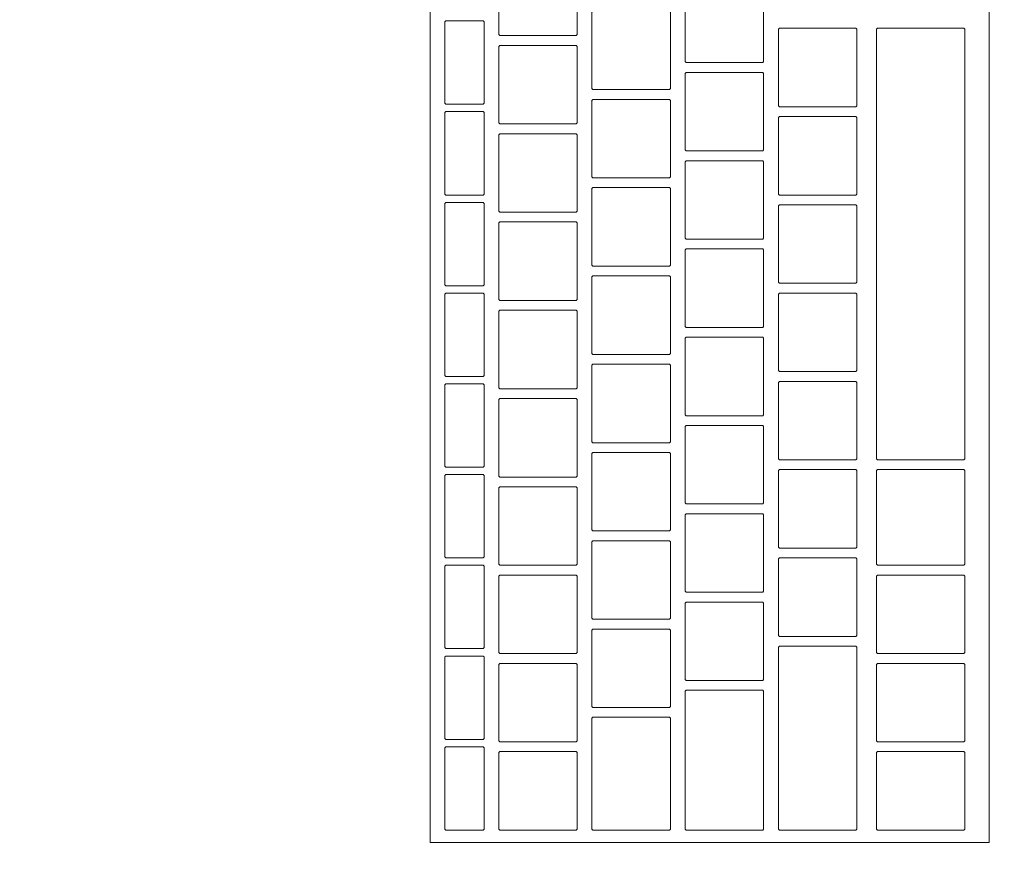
# Model space of a CAD drawing. Header units: metres. Extents: x -3.6 to 90.7, y -11.1 to 18.
# Tile 460 of 656: x 33.306 to 33.507, y 11.82 to 11.995. Entities that reach past the tile are written whole.
import ezdxf

# ---------------------------------------------------------------- set-up
doc = ezdxf.new("R2010")
doc.units = ezdxf.units.M
doc.header["$MEASUREMENT"] = 0
doc.linetypes.add('Wipeout_Contour', pattern=[1, 0, -1])
doc.layers.add('152 - Bemaßung_ Beschriftung.Ausbau', color=7, linetype='Continuous')
doc.layers.add('701 - Einrichtung.Möbel', color=7, linetype='Continuous')
doc.styles.add('ERSTELLTER_STIL_2', font='txt')
doc.dimstyles.new('ERSTELLTER_STIL__3', dxfattribs={"dimtxt": 0.1, "dimasz": 0.0532, "dimexe": 0.18, "dimexo": 0.0625, "dimgap": 0, "dimtad": 1, "dimtih": 1, "dimtoh": 1, "dimzin": 0, "dimdsep": 46, "dimtxsty": 'ERSTELLTER_STIL_2', "dimblk": 'ARROWHEAD_2', "dimblk1": 'ARROWHEAD_2', "dimblk2": 'ARROWHEAD_2', "dimcen": 0.09, "dimse1": 1, "dimse2": 1, "dimclrd": 7, "dimclre": 7, "dimclrt": 7, "dimazin": 0, "dimtfac": 1, "dimtdec": 4, "dimtmove": 0, "dimatfit": 3, "dimfxl": 1, "dimtolj": 1, "dimtzin": 0, "dimarcsym": 0})

# ---------------------------------------------------------------- blocks, each defined once
blk = doc.blocks.new('*D268')
at = {"layer": '152 - Bemaßung_ Beschriftung.Ausbau', "color": 7, "linetype": 'Continuous', "lineweight": 5}
for p, q in [((32.99997, 15.3025), (32.99997, 15.4075)), ((36.46, 15.3025), (36.46, 15.4075)), ((33.02018, 15.39), (32.97977, 15.32)), ((36.48021, 15.39), (36.43979, 15.32)), ((32.99997, 15.355), (36.46, 15.355))]:
    blk.add_line(p, q, dxfattribs=at)
at = {"layer": '152 - Bemaßung_ Beschriftung.Ausbau', "color": 7, "lineweight": 5, "char_height": 0.1, "attachment_point": 7, "style": 'ERSTELLTER_STIL_2'}
for s, insert in [('\\A1;{\\pql;\\fArial|b0|i0|c0|p38;3,46}', (34.52107, 15.375)), ('\\A1;{\\pql;\\fArial|b0|i0|c0|p38;15}', (36.288, 15.375))]:
    blk.add_mtext(s, dxfattribs=dict(at, insert=insert))
blk = doc.blocks.new('ARROWHEAD_2')
at = {"color": 0, "linetype": 'Continuous', "lineweight": 0}
for p, q in [((-0.3781, -0.655), (0.3781, 0.655)), ((0, 0), (-1, 0))]:
    blk.add_line(p, q, dxfattribs=at)

msp = doc.modelspace()

# ---------------------------------------------------------------- wipeouts: each hides what was drawn before it
at = {"color": 254, "linetype": 'Wipeout_Contour', "lineweight": 0, "ltscale": 215.856336}
msp.add_wipeout([(32.99997, 10.68998), (35.19997, 10.68998), (35.19997, 11.48998), (33.79997, 11.48998), (33.79997, 12.68998), (32.99997, 12.68998)], dxfattribs=at).dxf.layer = '701 - Einrichtung.Möbel'

# ---------------------------------------------------------------- next in the draw order: wipeouts: each hides what was drawn before it
at = {"color": 254, "linetype": 'Wipeout_Contour', "lineweight": 0, "ltscale": 142.092374}
msp.add_wipeout([(33.50389, 11.82684), (33.50389, 12.08884), (33.38989, 12.08884), (33.38989, 11.82684)], dxfattribs=at).dxf.layer = '701 - Einrichtung.Möbel'

# ---------------------------------------------------------------- next in the draw order: linework, layer by layer
at = {"layer": '701 - Einrichtung.Möbel', "color": 7, "linetype": 'Continuous', "lineweight": 5, "flags": 128}
msp.add_lwpolyline([(33.50389, 11.82684), (33.50389, 12.08884), (33.38989, 12.08884), (33.38989, 11.82684)], close=True, dxfattribs=at)

# ---------------------------------------------------------------- next in the draw order: wipeouts: each hides what was drawn before it
at = {"color": 254, "linetype": 'Wipeout_Contour', "lineweight": 0, "ltscale": 319.076181}
msp.add_wipeout([(33.41989, 11.99934), (33.41989, 12.00714), (33.41969, 12.00734), (33.40409, 12.00734), (33.40389, 12.00714), (33.40389, 11.99154), (33.40409, 11.99134), (33.41969, 11.99134), (33.41989, 11.99154)], dxfattribs=at).dxf.layer = '701 - Einrichtung.Möbel'
at = {"color": 254, "linetype": 'Wipeout_Contour', "lineweight": 0, "ltscale": 319.381252}
msp.add_wipeout([(33.45789, 11.99384), (33.45789, 12.00164), (33.45769, 12.00184), (33.44209, 12.00184), (33.44189, 12.00164), (33.44189, 11.98604), (33.44209, 11.98584), (33.45769, 11.98584), (33.45789, 11.98604)], dxfattribs=at).dxf.layer = '701 - Einrichtung.Möbel'
at = {"color": 254, "linetype": 'Wipeout_Contour', "lineweight": 0, "ltscale": 319.203601}
msp.add_wipeout([(33.43889, 11.98834), (33.43889, 11.99614), (33.43869, 11.99634), (33.42309, 11.99634), (33.42289, 11.99614), (33.42289, 11.98054), (33.42309, 11.98034), (33.43869, 11.98034), (33.43889, 11.98054)], dxfattribs=at).dxf.layer = '701 - Einrichtung.Möbel'
at = {"color": 254, "linetype": 'Wipeout_Contour', "lineweight": 0, "ltscale": 318.904365}
msp.add_wipeout([(33.40089, 11.98584), (33.40089, 11.99414), (33.40069, 11.99434), (33.39309, 11.99434), (33.39289, 11.99414), (33.39289, 11.97754), (33.39309, 11.97734), (33.40069, 11.97734), (33.40089, 11.97754)], dxfattribs=at).dxf.layer = '701 - Einrichtung.Möbel'
at = {"color": 254, "linetype": 'Wipeout_Contour', "lineweight": 0, "ltscale": 319.514825}
msp.add_wipeout([(33.47689, 11.98484), (33.47689, 11.99264), (33.47669, 11.99284), (33.46109, 11.99284), (33.46089, 11.99264), (33.46089, 11.97704), (33.46109, 11.97684), (33.47669, 11.97684), (33.47689, 11.97704)], dxfattribs=at).dxf.layer = '701 - Einrichtung.Möbel'
at = {"color": 254, "linetype": 'Wipeout_Contour', "lineweight": 0, "ltscale": 319.586766}
msp.add_wipeout([(33.49889, 11.94884), (33.49889, 11.99264), (33.49869, 11.99284), (33.48109, 11.99284), (33.48089, 11.99264), (33.48089, 11.90504), (33.48109, 11.90484), (33.49869, 11.90484), (33.49889, 11.90504)], dxfattribs=at).dxf.layer = '701 - Einrichtung.Möbel'
at = {"color": 254, "linetype": 'Wipeout_Contour', "lineweight": 0, "ltscale": 319.021387}
msp.add_wipeout([(33.41989, 11.98134), (33.41989, 11.98914), (33.41969, 11.98934), (33.40409, 11.98934), (33.40389, 11.98914), (33.40389, 11.97354), (33.40409, 11.97334), (33.41969, 11.97334), (33.41989, 11.97354)], dxfattribs=at).dxf.layer = '701 - Einrichtung.Möbel'
at = {"color": 254, "linetype": 'Wipeout_Contour', "lineweight": 0, "ltscale": 319.326535}
msp.add_wipeout([(33.45789, 11.97584), (33.45789, 11.98364), (33.45769, 11.98384), (33.44209, 11.98384), (33.44189, 11.98364), (33.44189, 11.96804), (33.44209, 11.96784), (33.45769, 11.96784), (33.45789, 11.96804)], dxfattribs=at).dxf.layer = '701 - Einrichtung.Möbel'
at = {"color": 254, "linetype": 'Wipeout_Contour', "lineweight": 0, "ltscale": 319.148879}
msp.add_wipeout([(33.43889, 11.97034), (33.43889, 11.97814), (33.43869, 11.97834), (33.42309, 11.97834), (33.42289, 11.97814), (33.42289, 11.96254), (33.42309, 11.96234), (33.43869, 11.96234), (33.43889, 11.96254)], dxfattribs=at).dxf.layer = '701 - Einrichtung.Möbel'
at = {"color": 254, "linetype": 'Wipeout_Contour', "lineweight": 0, "ltscale": 318.848083}
msp.add_wipeout([(33.40089, 11.96734), (33.40089, 11.97564), (33.40069, 11.97584), (33.39309, 11.97584), (33.39289, 11.97564), (33.39289, 11.95904), (33.39309, 11.95884), (33.40069, 11.95884), (33.40089, 11.95904)], dxfattribs=at).dxf.layer = '701 - Einrichtung.Möbel'
at = {"color": 254, "linetype": 'Wipeout_Contour', "lineweight": 0, "ltscale": 319.460172}
msp.add_wipeout([(33.47689, 11.96684), (33.47689, 11.97464), (33.47669, 11.97484), (33.46109, 11.97484), (33.46089, 11.97464), (33.46089, 11.95904), (33.46109, 11.95884), (33.47669, 11.95884), (33.47689, 11.95904)], dxfattribs=at).dxf.layer = '701 - Einrichtung.Möbel'
at = {"color": 254, "linetype": 'Wipeout_Contour', "lineweight": 0, "ltscale": 318.966665}
msp.add_wipeout([(33.41989, 11.96334), (33.41989, 11.97114), (33.41969, 11.97134), (33.40409, 11.97134), (33.40389, 11.97114), (33.40389, 11.95554), (33.40409, 11.95534), (33.41969, 11.95534), (33.41989, 11.95554)], dxfattribs=at).dxf.layer = '701 - Einrichtung.Möbel'
at = {"color": 254, "linetype": 'Wipeout_Contour', "lineweight": 0, "ltscale": 319.271891}
msp.add_wipeout([(33.45789, 11.95784), (33.45789, 11.96564), (33.45769, 11.96584), (33.44209, 11.96584), (33.44189, 11.96564), (33.44189, 11.95004), (33.44209, 11.94984), (33.45769, 11.94984), (33.45789, 11.95004)], dxfattribs=at).dxf.layer = '701 - Einrichtung.Möbel'
at = {"color": 254, "linetype": 'Wipeout_Contour', "lineweight": 0, "ltscale": 319.09423}
msp.add_wipeout([(33.43889, 11.95234), (33.43889, 11.96014), (33.43869, 11.96034), (33.42309, 11.96034), (33.42289, 11.96014), (33.42289, 11.94454), (33.42309, 11.94434), (33.43869, 11.94434), (33.43889, 11.94454)], dxfattribs=at).dxf.layer = '701 - Einrichtung.Möbel'
at = {"color": 254, "linetype": 'Wipeout_Contour', "lineweight": 0, "ltscale": 318.791878}
msp.add_wipeout([(33.40089, 11.94884), (33.40089, 11.95714), (33.40069, 11.95734), (33.39309, 11.95734), (33.39289, 11.95714), (33.39289, 11.94054), (33.39309, 11.94034), (33.40069, 11.94034), (33.40089, 11.94054)], dxfattribs=at).dxf.layer = '701 - Einrichtung.Möbel'
at = {"color": 254, "linetype": 'Wipeout_Contour', "lineweight": 0, "ltscale": 319.405592}
msp.add_wipeout([(33.47689, 11.94884), (33.47689, 11.95664), (33.47669, 11.95684), (33.46109, 11.95684), (33.46089, 11.95664), (33.46089, 11.94104), (33.46109, 11.94084), (33.47669, 11.94084), (33.47689, 11.94104)], dxfattribs=at).dxf.layer = '701 - Einrichtung.Möbel'
at = {"color": 254, "linetype": 'Wipeout_Contour', "lineweight": 0, "ltscale": 318.912017}
msp.add_wipeout([(33.41989, 11.94534), (33.41989, 11.95314), (33.41969, 11.95334), (33.40409, 11.95334), (33.40389, 11.95314), (33.40389, 11.93754), (33.40409, 11.93734), (33.41969, 11.93734), (33.41989, 11.93754)], dxfattribs=at).dxf.layer = '701 - Einrichtung.Möbel'
at = {"color": 254, "linetype": 'Wipeout_Contour', "lineweight": 0, "ltscale": 319.21732}
msp.add_wipeout([(33.45789, 11.93984), (33.45789, 11.94764), (33.45769, 11.94784), (33.44209, 11.94784), (33.44189, 11.94764), (33.44189, 11.93204), (33.44209, 11.93184), (33.45769, 11.93184), (33.45789, 11.93204)], dxfattribs=at).dxf.layer = '701 - Einrichtung.Möbel'
at = {"color": 254, "linetype": 'Wipeout_Contour', "lineweight": 0, "ltscale": 319.039653}
msp.add_wipeout([(33.43889, 11.93434), (33.43889, 11.94214), (33.43869, 11.94234), (33.42309, 11.94234), (33.42289, 11.94214), (33.42289, 11.92654), (33.42309, 11.92634), (33.43869, 11.92634), (33.43889, 11.92654)], dxfattribs=at).dxf.layer = '701 - Einrichtung.Möbel'
at = {"color": 254, "linetype": 'Wipeout_Contour', "lineweight": 0, "ltscale": 318.735751}
msp.add_wipeout([(33.40089, 11.93034), (33.40089, 11.93864), (33.40069, 11.93884), (33.39309, 11.93884), (33.39289, 11.93864), (33.39289, 11.92204), (33.39309, 11.92184), (33.40069, 11.92184), (33.40089, 11.92204)], dxfattribs=at).dxf.layer = '701 - Einrichtung.Möbel'
at = {"color": 254, "linetype": 'Wipeout_Contour', "lineweight": 0, "ltscale": 319.351085}
msp.add_wipeout([(33.47689, 11.93084), (33.47689, 11.93864), (33.47669, 11.93884), (33.46109, 11.93884), (33.46089, 11.93864), (33.46089, 11.92304), (33.46109, 11.92284), (33.47669, 11.92284), (33.47689, 11.92304)], dxfattribs=at).dxf.layer = '701 - Einrichtung.Möbel'
at = {"color": 254, "linetype": 'Wipeout_Contour', "lineweight": 0, "ltscale": 318.857441}
msp.add_wipeout([(33.41989, 11.92734), (33.41989, 11.93514), (33.41969, 11.93534), (33.40409, 11.93534), (33.40389, 11.93514), (33.40389, 11.91954), (33.40409, 11.91934), (33.41969, 11.91934), (33.41989, 11.91954)], dxfattribs=at).dxf.layer = '701 - Einrichtung.Möbel'
at = {"color": 254, "linetype": 'Wipeout_Contour', "lineweight": 0, "ltscale": 319.162822}
msp.add_wipeout([(33.45789, 11.92184), (33.45789, 11.92964), (33.45769, 11.92984), (33.44209, 11.92984), (33.44189, 11.92964), (33.44189, 11.91404), (33.44209, 11.91384), (33.45769, 11.91384), (33.45789, 11.91404)], dxfattribs=at).dxf.layer = '701 - Einrichtung.Möbel'
at = {"color": 254, "linetype": 'Wipeout_Contour', "lineweight": 0, "ltscale": 318.98515}
msp.add_wipeout([(33.43889, 11.91634), (33.43889, 11.92414), (33.43869, 11.92434), (33.42309, 11.92434), (33.42289, 11.92414), (33.42289, 11.90854), (33.42309, 11.90834), (33.43869, 11.90834), (33.43889, 11.90854)], dxfattribs=at).dxf.layer = '701 - Einrichtung.Möbel'
at = {"color": 254, "linetype": 'Wipeout_Contour', "lineweight": 0, "ltscale": 319.296651}
msp.add_wipeout([(33.47689, 11.91284), (33.47689, 11.92064), (33.47669, 11.92084), (33.46109, 11.92084), (33.46089, 11.92064), (33.46089, 11.90504), (33.46109, 11.90484), (33.47669, 11.90484), (33.47689, 11.90504)], dxfattribs=at).dxf.layer = '701 - Einrichtung.Möbel'
at = {"color": 254, "linetype": 'Wipeout_Contour', "lineweight": 0, "ltscale": 318.6797}
msp.add_wipeout([(33.40089, 11.91184), (33.40089, 11.92014), (33.40069, 11.92034), (33.39309, 11.92034), (33.39289, 11.92014), (33.39289, 11.90354), (33.39309, 11.90334), (33.40069, 11.90334), (33.40089, 11.90354)], dxfattribs=at).dxf.layer = '701 - Einrichtung.Möbel'
at = {"color": 254, "linetype": 'Wipeout_Contour', "lineweight": 0, "ltscale": 318.802939}
msp.add_wipeout([(33.41989, 11.90934), (33.41989, 11.91714), (33.41969, 11.91734), (33.40409, 11.91734), (33.40389, 11.91714), (33.40389, 11.90154), (33.40409, 11.90134), (33.41969, 11.90134), (33.41989, 11.90154)], dxfattribs=at).dxf.layer = '701 - Einrichtung.Möbel'
at = {"color": 254, "linetype": 'Wipeout_Contour', "lineweight": 0, "ltscale": 319.108397}
msp.add_wipeout([(33.45789, 11.90384), (33.45789, 11.91164), (33.45769, 11.91184), (33.44209, 11.91184), (33.44189, 11.91164), (33.44189, 11.89604), (33.44209, 11.89584), (33.45769, 11.89584), (33.45789, 11.89604)], dxfattribs=at).dxf.layer = '701 - Einrichtung.Möbel'
at = {"color": 254, "linetype": 'Wipeout_Contour', "lineweight": 0, "ltscale": 318.93072}
msp.add_wipeout([(33.43889, 11.89834), (33.43889, 11.90614), (33.43869, 11.90634), (33.42309, 11.90634), (33.42289, 11.90614), (33.42289, 11.89054), (33.42309, 11.89034), (33.43869, 11.89034), (33.43889, 11.89054)], dxfattribs=at).dxf.layer = '701 - Einrichtung.Möbel'
at = {"color": 254, "linetype": 'Wipeout_Contour', "lineweight": 0, "ltscale": 319.242289}
msp.add_wipeout([(33.47689, 11.89484), (33.47689, 11.90264), (33.47669, 11.90284), (33.46109, 11.90284), (33.46089, 11.90264), (33.46089, 11.88704), (33.46109, 11.88684), (33.47669, 11.88684), (33.47689, 11.88704)], dxfattribs=at).dxf.layer = '701 - Einrichtung.Möbel'
at = {"color": 254, "linetype": 'Wipeout_Contour', "lineweight": 0, "ltscale": 319.416173}
msp.add_wipeout([(33.49889, 11.89309), (33.49889, 11.90264), (33.49869, 11.90284), (33.48109, 11.90284), (33.48089, 11.90264), (33.48089, 11.88354), (33.48109, 11.88334), (33.49869, 11.88334), (33.49889, 11.88354)], dxfattribs=at).dxf.layer = '701 - Einrichtung.Möbel'
at = {"color": 254, "linetype": 'Wipeout_Contour', "lineweight": 0, "ltscale": 318.623726}
msp.add_wipeout([(33.40089, 11.89334), (33.40089, 11.90164), (33.40069, 11.90184), (33.39309, 11.90184), (33.39289, 11.90164), (33.39289, 11.88504), (33.39309, 11.88484), (33.40069, 11.88484), (33.40089, 11.88504)], dxfattribs=at).dxf.layer = '701 - Einrichtung.Möbel'
at = {"color": 254, "linetype": 'Wipeout_Contour', "lineweight": 0, "ltscale": 318.74851}
msp.add_wipeout([(33.41989, 11.89134), (33.41989, 11.89914), (33.41969, 11.89934), (33.40409, 11.89934), (33.40389, 11.89914), (33.40389, 11.88354), (33.40409, 11.88334), (33.41969, 11.88334), (33.41989, 11.88354)], dxfattribs=at).dxf.layer = '701 - Einrichtung.Möbel'
at = {"color": 254, "linetype": 'Wipeout_Contour', "lineweight": 0, "ltscale": 319.054045}
msp.add_wipeout([(33.45789, 11.88584), (33.45789, 11.89364), (33.45769, 11.89384), (33.44209, 11.89384), (33.44189, 11.89364), (33.44189, 11.87804), (33.44209, 11.87784), (33.45769, 11.87784), (33.45789, 11.87804)], dxfattribs=at).dxf.layer = '701 - Einrichtung.Möbel'
at = {"color": 254, "linetype": 'Wipeout_Contour', "lineweight": 0, "ltscale": 318.876362}
msp.add_wipeout([(33.43889, 11.88034), (33.43889, 11.88814), (33.43869, 11.88834), (33.42309, 11.88834), (33.42289, 11.88814), (33.42289, 11.87254), (33.42309, 11.87234), (33.43869, 11.87234), (33.43889, 11.87254)], dxfattribs=at).dxf.layer = '701 - Einrichtung.Möbel'
at = {"color": 254, "linetype": 'Wipeout_Contour', "lineweight": 0, "ltscale": 319.188001}
msp.add_wipeout([(33.47689, 11.87684), (33.47689, 11.88464), (33.47669, 11.88484), (33.46109, 11.88484), (33.46089, 11.88464), (33.46089, 11.86904), (33.46109, 11.86884), (33.47669, 11.86884), (33.47689, 11.86904)], dxfattribs=at).dxf.layer = '701 - Einrichtung.Möbel'
at = {"color": 254, "linetype": 'Wipeout_Contour', "lineweight": 0, "ltscale": 318.56783}
msp.add_wipeout([(33.40089, 11.87484), (33.40089, 11.88314), (33.40069, 11.88334), (33.39309, 11.88334), (33.39289, 11.88314), (33.39289, 11.86654), (33.39309, 11.86634), (33.40069, 11.86634), (33.40089, 11.86654)], dxfattribs=at).dxf.layer = '701 - Einrichtung.Möbel'
at = {"color": 254, "linetype": 'Wipeout_Contour', "lineweight": 0, "ltscale": 318.694153}
msp.add_wipeout([(33.41989, 11.87334), (33.41989, 11.88114), (33.41969, 11.88134), (33.40409, 11.88134), (33.40389, 11.88114), (33.40389, 11.86554), (33.40409, 11.86534), (33.41969, 11.86534), (33.41989, 11.86554)], dxfattribs=at).dxf.layer = '701 - Einrichtung.Möbel'
at = {"color": 254, "linetype": 'Wipeout_Contour', "lineweight": 0, "ltscale": 319.35646}
msp.add_wipeout([(33.49889, 11.87334), (33.49889, 11.88114), (33.49869, 11.88134), (33.48109, 11.88134), (33.48089, 11.88114), (33.48089, 11.86554), (33.48109, 11.86534), (33.49869, 11.86534), (33.49889, 11.86554)], dxfattribs=at).dxf.layer = '701 - Einrichtung.Möbel'
at = {"color": 254, "linetype": 'Wipeout_Contour', "lineweight": 0, "ltscale": 318.999765}
msp.add_wipeout([(33.45789, 11.86784), (33.45789, 11.87564), (33.45769, 11.87584), (33.44209, 11.87584), (33.44189, 11.87564), (33.44189, 11.86004), (33.44209, 11.85984), (33.45769, 11.85984), (33.45789, 11.86004)], dxfattribs=at).dxf.layer = '701 - Einrichtung.Möbel'
at = {"color": 254, "linetype": 'Wipeout_Contour', "lineweight": 0, "ltscale": 318.822078}
msp.add_wipeout([(33.43889, 11.86234), (33.43889, 11.87014), (33.43869, 11.87034), (33.42309, 11.87034), (33.42289, 11.87014), (33.42289, 11.85454), (33.42309, 11.85434), (33.43869, 11.85434), (33.43889, 11.85454)], dxfattribs=at).dxf.layer = '701 - Einrichtung.Möbel'
at = {"color": 254, "linetype": 'Wipeout_Contour', "lineweight": 0, "ltscale": 319.102306}
msp.add_wipeout([(33.47689, 11.84809), (33.47689, 11.86664), (33.47669, 11.86684), (33.46109, 11.86684), (33.46089, 11.86664), (33.46089, 11.82954), (33.46109, 11.82934), (33.47669, 11.82934), (33.47689, 11.82954)], dxfattribs=at).dxf.layer = '701 - Einrichtung.Möbel'
at = {"color": 254, "linetype": 'Wipeout_Contour', "lineweight": 0, "ltscale": 318.51201}
msp.add_wipeout([(33.40089, 11.85634), (33.40089, 11.86464), (33.40069, 11.86484), (33.39309, 11.86484), (33.39289, 11.86464), (33.39289, 11.84804), (33.39309, 11.84784), (33.40069, 11.84784), (33.40089, 11.84804)], dxfattribs=at).dxf.layer = '701 - Einrichtung.Möbel'
at = {"color": 254, "linetype": 'Wipeout_Contour', "lineweight": 0, "ltscale": 318.63987}
msp.add_wipeout([(33.41989, 11.85534), (33.41989, 11.86314), (33.41969, 11.86334), (33.40409, 11.86334), (33.40389, 11.86314), (33.40389, 11.84754), (33.40409, 11.84734), (33.41969, 11.84734), (33.41989, 11.84754)], dxfattribs=at).dxf.layer = '701 - Einrichtung.Möbel'
at = {"color": 254, "linetype": 'Wipeout_Contour', "lineweight": 0, "ltscale": 319.30229}
msp.add_wipeout([(33.49889, 11.85534), (33.49889, 11.86314), (33.49869, 11.86334), (33.48109, 11.86334), (33.48089, 11.86314), (33.48089, 11.84754), (33.48109, 11.84734), (33.49869, 11.84734), (33.49889, 11.84754)], dxfattribs=at).dxf.layer = '701 - Einrichtung.Möbel'
at = {"color": 254, "linetype": 'Wipeout_Contour', "lineweight": 0, "ltscale": 318.927319}
msp.add_wipeout([(33.45789, 11.84359), (33.45789, 11.85764), (33.45769, 11.85784), (33.44209, 11.85784), (33.44189, 11.85764), (33.44189, 11.82954), (33.44209, 11.82934), (33.45769, 11.82934), (33.45789, 11.82954)], dxfattribs=at).dxf.layer = '701 - Einrichtung.Möbel'
at = {"color": 254, "linetype": 'Wipeout_Contour', "lineweight": 0, "ltscale": 318.757685}
msp.add_wipeout([(33.43889, 11.84084), (33.43889, 11.85214), (33.43869, 11.85234), (33.42309, 11.85234), (33.42289, 11.85214), (33.42289, 11.82954), (33.42309, 11.82934), (33.43869, 11.82934), (33.43889, 11.82954)], dxfattribs=at).dxf.layer = '701 - Einrichtung.Möbel'
at = {"color": 254, "linetype": 'Wipeout_Contour', "lineweight": 0, "ltscale": 318.456268}
msp.add_wipeout([(33.40089, 11.83784), (33.40089, 11.84614), (33.40069, 11.84634), (33.39309, 11.84634), (33.39289, 11.84614), (33.39289, 11.82954), (33.39309, 11.82934), (33.40069, 11.82934), (33.40089, 11.82954)], dxfattribs=at).dxf.layer = '701 - Einrichtung.Möbel'
at = {"color": 254, "linetype": 'Wipeout_Contour', "lineweight": 0, "ltscale": 318.58566}
msp.add_wipeout([(33.41989, 11.83734), (33.41989, 11.84514), (33.41969, 11.84534), (33.40409, 11.84534), (33.40389, 11.84514), (33.40389, 11.82954), (33.40409, 11.82934), (33.41969, 11.82934), (33.41989, 11.82954)], dxfattribs=at).dxf.layer = '701 - Einrichtung.Möbel'
at = {"color": 254, "linetype": 'Wipeout_Contour', "lineweight": 0, "ltscale": 319.248192}
msp.add_wipeout([(33.49889, 11.83734), (33.49889, 11.84514), (33.49869, 11.84534), (33.48109, 11.84534), (33.48089, 11.84514), (33.48089, 11.82954), (33.48109, 11.82934), (33.49869, 11.82934), (33.49889, 11.82954)], dxfattribs=at).dxf.layer = '701 - Einrichtung.Möbel'

# ---------------------------------------------------------------- next in the draw order: linework, layer by layer
at = {"layer": '701 - Einrichtung.Möbel', "color": 7, "linetype": 'Continuous', "lineweight": 5, "flags": 128}
for points in [[(33.41989, 11.99934), (33.41989, 12.00714), (33.41969, 12.00734), (33.40409, 12.00734), (33.40389, 12.00714), (33.40389, 11.99154), (33.40409, 11.99134), (33.41969, 11.99134), (33.41989, 11.99154)], [(33.45789, 11.99384), (33.45789, 12.00164), (33.45769, 12.00184), (33.44209, 12.00184), (33.44189, 12.00164), (33.44189, 11.98604), (33.44209, 11.98584), (33.45769, 11.98584), (33.45789, 11.98604)], [(33.43889, 11.98834), (33.43889, 11.99614), (33.43869, 11.99634), (33.42309, 11.99634), (33.42289, 11.99614), (33.42289, 11.98054), (33.42309, 11.98034), (33.43869, 11.98034), (33.43889, 11.98054)], [(33.40089, 11.98584), (33.40089, 11.99414), (33.40069, 11.99434), (33.39309, 11.99434), (33.39289, 11.99414), (33.39289, 11.97754), (33.39309, 11.97734), (33.40069, 11.97734), (33.40089, 11.97754)], [(33.47689, 11.98484), (33.47689, 11.99264), (33.47669, 11.99284), (33.46109, 11.99284), (33.46089, 11.99264), (33.46089, 11.97704), (33.46109, 11.97684), (33.47669, 11.97684), (33.47689, 11.97704)], [(33.49889, 11.94884), (33.49889, 11.99264), (33.49869, 11.99284), (33.48109, 11.99284), (33.48089, 11.99264), (33.48089, 11.90504), (33.48109, 11.90484), (33.49869, 11.90484), (33.49889, 11.90504)], [(33.41989, 11.98134), (33.41989, 11.98914), (33.41969, 11.98934), (33.40409, 11.98934), (33.40389, 11.98914), (33.40389, 11.97354), (33.40409, 11.97334), (33.41969, 11.97334), (33.41989, 11.97354)], [(33.45789, 11.97584), (33.45789, 11.98364), (33.45769, 11.98384), (33.44209, 11.98384), (33.44189, 11.98364), (33.44189, 11.96804), (33.44209, 11.96784), (33.45769, 11.96784), (33.45789, 11.96804)], [(33.43889, 11.97034), (33.43889, 11.97814), (33.43869, 11.97834), (33.42309, 11.97834), (33.42289, 11.97814), (33.42289, 11.96254), (33.42309, 11.96234), (33.43869, 11.96234), (33.43889, 11.96254)], [(33.40089, 11.96734), (33.40089, 11.97564), (33.40069, 11.97584), (33.39309, 11.97584), (33.39289, 11.97564), (33.39289, 11.95904), (33.39309, 11.95884), (33.40069, 11.95884), (33.40089, 11.95904)], [(33.47689, 11.96684), (33.47689, 11.97464), (33.47669, 11.97484), (33.46109, 11.97484), (33.46089, 11.97464), (33.46089, 11.95904), (33.46109, 11.95884), (33.47669, 11.95884), (33.47689, 11.95904)], [(33.41989, 11.96334), (33.41989, 11.97114), (33.41969, 11.97134), (33.40409, 11.97134), (33.40389, 11.97114), (33.40389, 11.95554), (33.40409, 11.95534), (33.41969, 11.95534), (33.41989, 11.95554)], [(33.45789, 11.95784), (33.45789, 11.96564), (33.45769, 11.96584), (33.44209, 11.96584), (33.44189, 11.96564), (33.44189, 11.95004), (33.44209, 11.94984), (33.45769, 11.94984), (33.45789, 11.95004)], [(33.43889, 11.95234), (33.43889, 11.96014), (33.43869, 11.96034), (33.42309, 11.96034), (33.42289, 11.96014), (33.42289, 11.94454), (33.42309, 11.94434), (33.43869, 11.94434), (33.43889, 11.94454)], [(33.40089, 11.94884), (33.40089, 11.95714), (33.40069, 11.95734), (33.39309, 11.95734), (33.39289, 11.95714), (33.39289, 11.94054), (33.39309, 11.94034), (33.40069, 11.94034), (33.40089, 11.94054)], [(33.47689, 11.94884), (33.47689, 11.95664), (33.47669, 11.95684), (33.46109, 11.95684), (33.46089, 11.95664), (33.46089, 11.94104), (33.46109, 11.94084), (33.47669, 11.94084), (33.47689, 11.94104)], [(33.41989, 11.94534), (33.41989, 11.95314), (33.41969, 11.95334), (33.40409, 11.95334), (33.40389, 11.95314), (33.40389, 11.93754), (33.40409, 11.93734), (33.41969, 11.93734), (33.41989, 11.93754)], [(33.45789, 11.93984), (33.45789, 11.94764), (33.45769, 11.94784), (33.44209, 11.94784), (33.44189, 11.94764), (33.44189, 11.93204), (33.44209, 11.93184), (33.45769, 11.93184), (33.45789, 11.93204)], [(33.43889, 11.93434), (33.43889, 11.94214), (33.43869, 11.94234), (33.42309, 11.94234), (33.42289, 11.94214), (33.42289, 11.92654), (33.42309, 11.92634), (33.43869, 11.92634), (33.43889, 11.92654)], [(33.40089, 11.93034), (33.40089, 11.93864), (33.40069, 11.93884), (33.39309, 11.93884), (33.39289, 11.93864), (33.39289, 11.92204), (33.39309, 11.92184), (33.40069, 11.92184), (33.40089, 11.92204)], [(33.47689, 11.93084), (33.47689, 11.93864), (33.47669, 11.93884), (33.46109, 11.93884), (33.46089, 11.93864), (33.46089, 11.92304), (33.46109, 11.92284), (33.47669, 11.92284), (33.47689, 11.92304)], [(33.41989, 11.92734), (33.41989, 11.93514), (33.41969, 11.93534), (33.40409, 11.93534), (33.40389, 11.93514), (33.40389, 11.91954), (33.40409, 11.91934), (33.41969, 11.91934), (33.41989, 11.91954)], [(33.45789, 11.92184), (33.45789, 11.92964), (33.45769, 11.92984), (33.44209, 11.92984), (33.44189, 11.92964), (33.44189, 11.91404), (33.44209, 11.91384), (33.45769, 11.91384), (33.45789, 11.91404)], [(33.43889, 11.91634), (33.43889, 11.92414), (33.43869, 11.92434), (33.42309, 11.92434), (33.42289, 11.92414), (33.42289, 11.90854), (33.42309, 11.90834), (33.43869, 11.90834), (33.43889, 11.90854)], [(33.47689, 11.91284), (33.47689, 11.92064), (33.47669, 11.92084), (33.46109, 11.92084), (33.46089, 11.92064), (33.46089, 11.90504), (33.46109, 11.90484), (33.47669, 11.90484), (33.47689, 11.90504)], [(33.40089, 11.91184), (33.40089, 11.92014), (33.40069, 11.92034), (33.39309, 11.92034), (33.39289, 11.92014), (33.39289, 11.90354), (33.39309, 11.90334), (33.40069, 11.90334), (33.40089, 11.90354)], [(33.41989, 11.90934), (33.41989, 11.91714), (33.41969, 11.91734), (33.40409, 11.91734), (33.40389, 11.91714), (33.40389, 11.90154), (33.40409, 11.90134), (33.41969, 11.90134), (33.41989, 11.90154)], [(33.45789, 11.90384), (33.45789, 11.91164), (33.45769, 11.91184), (33.44209, 11.91184), (33.44189, 11.91164), (33.44189, 11.89604), (33.44209, 11.89584), (33.45769, 11.89584), (33.45789, 11.89604)], [(33.43889, 11.89834), (33.43889, 11.90614), (33.43869, 11.90634), (33.42309, 11.90634), (33.42289, 11.90614), (33.42289, 11.89054), (33.42309, 11.89034), (33.43869, 11.89034), (33.43889, 11.89054)], [(33.47689, 11.89484), (33.47689, 11.90264), (33.47669, 11.90284), (33.46109, 11.90284), (33.46089, 11.90264), (33.46089, 11.88704), (33.46109, 11.88684), (33.47669, 11.88684), (33.47689, 11.88704)], [(33.49889, 11.89309), (33.49889, 11.90264), (33.49869, 11.90284), (33.48109, 11.90284), (33.48089, 11.90264), (33.48089, 11.88354), (33.48109, 11.88334), (33.49869, 11.88334), (33.49889, 11.88354)], [(33.40089, 11.89334), (33.40089, 11.90164), (33.40069, 11.90184), (33.39309, 11.90184), (33.39289, 11.90164), (33.39289, 11.88504), (33.39309, 11.88484), (33.40069, 11.88484), (33.40089, 11.88504)], [(33.41989, 11.89134), (33.41989, 11.89914), (33.41969, 11.89934), (33.40409, 11.89934), (33.40389, 11.89914), (33.40389, 11.88354), (33.40409, 11.88334), (33.41969, 11.88334), (33.41989, 11.88354)], [(33.45789, 11.88584), (33.45789, 11.89364), (33.45769, 11.89384), (33.44209, 11.89384), (33.44189, 11.89364), (33.44189, 11.87804), (33.44209, 11.87784), (33.45769, 11.87784), (33.45789, 11.87804)], [(33.43889, 11.88034), (33.43889, 11.88814), (33.43869, 11.88834), (33.42309, 11.88834), (33.42289, 11.88814), (33.42289, 11.87254), (33.42309, 11.87234), (33.43869, 11.87234), (33.43889, 11.87254)], [(33.47689, 11.87684), (33.47689, 11.88464), (33.47669, 11.88484), (33.46109, 11.88484), (33.46089, 11.88464), (33.46089, 11.86904), (33.46109, 11.86884), (33.47669, 11.86884), (33.47689, 11.86904)], [(33.40089, 11.87484), (33.40089, 11.88314), (33.40069, 11.88334), (33.39309, 11.88334), (33.39289, 11.88314), (33.39289, 11.86654), (33.39309, 11.86634), (33.40069, 11.86634), (33.40089, 11.86654)], [(33.41989, 11.87334), (33.41989, 11.88114), (33.41969, 11.88134), (33.40409, 11.88134), (33.40389, 11.88114), (33.40389, 11.86554), (33.40409, 11.86534), (33.41969, 11.86534), (33.41989, 11.86554)], [(33.49889, 11.87334), (33.49889, 11.88114), (33.49869, 11.88134), (33.48109, 11.88134), (33.48089, 11.88114), (33.48089, 11.86554), (33.48109, 11.86534), (33.49869, 11.86534), (33.49889, 11.86554)], [(33.45789, 11.86784), (33.45789, 11.87564), (33.45769, 11.87584), (33.44209, 11.87584), (33.44189, 11.87564), (33.44189, 11.86004), (33.44209, 11.85984), (33.45769, 11.85984), (33.45789, 11.86004)], [(33.43889, 11.86234), (33.43889, 11.87014), (33.43869, 11.87034), (33.42309, 11.87034), (33.42289, 11.87014), (33.42289, 11.85454), (33.42309, 11.85434), (33.43869, 11.85434), (33.43889, 11.85454)], [(33.47689, 11.84809), (33.47689, 11.86664), (33.47669, 11.86684), (33.46109, 11.86684), (33.46089, 11.86664), (33.46089, 11.82954), (33.46109, 11.82934), (33.47669, 11.82934), (33.47689, 11.82954)], [(33.40089, 11.85634), (33.40089, 11.86464), (33.40069, 11.86484), (33.39309, 11.86484), (33.39289, 11.86464), (33.39289, 11.84804), (33.39309, 11.84784), (33.40069, 11.84784), (33.40089, 11.84804)], [(33.41989, 11.85534), (33.41989, 11.86314), (33.41969, 11.86334), (33.40409, 11.86334), (33.40389, 11.86314), (33.40389, 11.84754), (33.40409, 11.84734), (33.41969, 11.84734), (33.41989, 11.84754)], [(33.49889, 11.85534), (33.49889, 11.86314), (33.49869, 11.86334), (33.48109, 11.86334), (33.48089, 11.86314), (33.48089, 11.84754), (33.48109, 11.84734), (33.49869, 11.84734), (33.49889, 11.84754)], [(33.45789, 11.84359), (33.45789, 11.85764), (33.45769, 11.85784), (33.44209, 11.85784), (33.44189, 11.85764), (33.44189, 11.82954), (33.44209, 11.82934), (33.45769, 11.82934), (33.45789, 11.82954)], [(33.43889, 11.84084), (33.43889, 11.85214), (33.43869, 11.85234), (33.42309, 11.85234), (33.42289, 11.85214), (33.42289, 11.82954), (33.42309, 11.82934), (33.43869, 11.82934), (33.43889, 11.82954)], [(33.40089, 11.83784), (33.40089, 11.84614), (33.40069, 11.84634), (33.39309, 11.84634), (33.39289, 11.84614), (33.39289, 11.82954), (33.39309, 11.82934), (33.40069, 11.82934), (33.40089, 11.82954)], [(33.41989, 11.83734), (33.41989, 11.84514), (33.41969, 11.84534), (33.40409, 11.84534), (33.40389, 11.84514), (33.40389, 11.82954), (33.40409, 11.82934), (33.41969, 11.82934), (33.41989, 11.82954)], [(33.49889, 11.83734), (33.49889, 11.84514), (33.49869, 11.84534), (33.48109, 11.84534), (33.48089, 11.84514), (33.48089, 11.82954), (33.48109, 11.82934), (33.49869, 11.82934), (33.49889, 11.82954)]]:
    msp.add_lwpolyline(points, close=True, dxfattribs=at)

# ---------------------------------------------------------------- next in the draw order: dimensions: what is measured, and where the dimension line sits
at = {"layer": '152 - Bemaßung_ Beschriftung.Ausbau', "color": 7, "linetype": 'Continuous', "lineweight": 5}
dim = msp.add_linear_dim(base=(36.46, 15.355), p1=(32.99997, 10.74998), p2=(36.46, 10.61999), dimstyle='ERSTELLTER_STIL__3', dxfattribs=at)
dim.commit()
dim.dimension.update_dxf_attribs({"geometry": '*D268', "text_midpoint": (34.65096, 15.425), "dimtype": 160})

doc.saveas('drawing.dxf')
